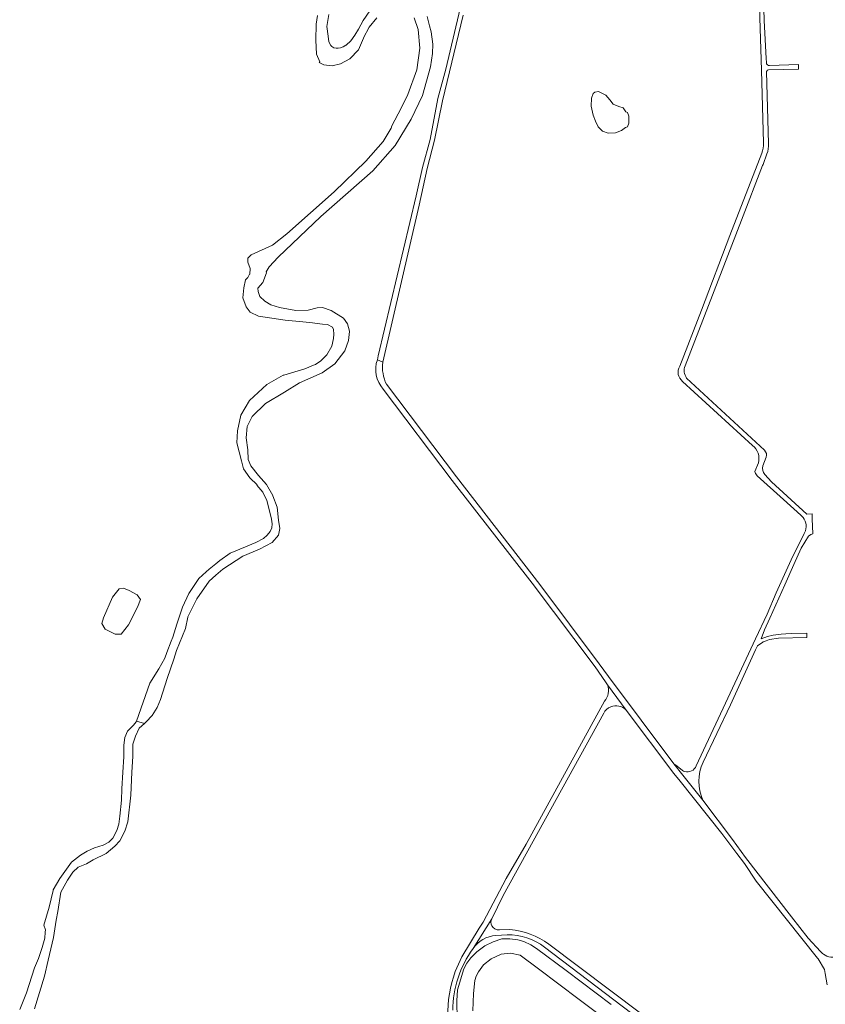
# Model space of a CAD drawing. Header units: metres. Extents: x 166325 to 190320, y 381923 to 404576.
# Tile 347 of 656: x 173517 to 173929, y 389136 to 389639. Entities that reach past the tile are written whole.
import ezdxf

# ---------------------------------------------------------------- set-up
doc = ezdxf.new("R2010")
doc.units = ezdxf.units.M
for name, color, linetype, lineweight in [('B-WE-OG-WATER_BEEK-GV', 8, 'Continuous', 18), ('B-WE-OG-WATER_GRACHT-GV', 8, 'Continuous', 18), ('B-WE-OG-WATER_MEER-GV', 8, 'Continuous', 18), ('B-WE-VH-VERHARDING_FUNDERING_ZAND-GV', 8, 'Continuous', 18)]:
    doc.layers.add(name, color=color, linetype=linetype, lineweight=lineweight)

msp = doc.modelspace()

# ---------------------------------------------------------------- linework, layer by layer
at = {"layer": 'B-WE-OG-WATER_BEEK-GV', "flags": 128}
for points in [[(173695.852, 389643.351), (173692.46, 389638.578), (173689.957, 389634.082), (173688.168, 389631.038), (173686.196, 389628.185), (173683.647, 389625.828), (173683.594, 389625.847), (173682.184, 389625.036), (173682.117, 389624.998), (173680.85, 389624.505), (173679.571, 389624.356), (173678.603, 389624.352), (173677.5, 389624.558), (173676.415, 389625.148), (173675.854, 389625.788), (173674.95, 389627.567), (173674.45, 389630.429), (173673.789, 389635.419), (173674.819, 389641.593)], [(173718.515, 389639.855), (173720.445, 389633.893), (173721.363, 389624.392), (173719.797, 389613.271), (173715.304, 389600.674), (173711.805, 389593.782), (173707.088, 389584.651), (173706.729, 389583.481), (173702.597, 389576.643), (173693.802, 389566.702), (173677.613, 389550.965), (173653.495, 389529.544), (173646.082, 389523.786), (173635.179, 389518.743), (173633.576, 389517.127), (173633.577, 389516.82), (173633.468, 389515.344), (173633.431, 389514.961), (173634.631, 389511.88), (173634.432, 389508.929), (173634.413, 389508.871), (173633.452, 389507.2), (173632.374, 389506.008), (173631.508, 389501.981), (173630.953, 389496.824), (173632.619, 389492.135), (173634.68, 389489.422), (173638.903, 389487.503), (173652.584, 389485.439), (173665.188, 389484.137), (173671.612, 389483.422), (173674.275, 389483.166), (173676.685, 389481.824), (173677.188, 389480.571), (173677.351, 389478.244), (173677.187, 389476.021), (173676.34, 389472.194), (173673.933, 389467.749), (173670.802, 389464.709), (173668.003, 389462.706), (173667.926, 389462.83), (173662.569, 389460.586), (173651.908, 389457.307), (173651.486, 389457.363), (173643.17, 389452.463), (173634.387, 389444.343), (173629.989, 389436.872), (173628.277, 389428.913), (173627.937, 389422.684), (173630.223, 389413.61), (173631.313, 389409.427), (173634.588, 389404.918), (173638.224, 389401.281), (173638.167, 389401.08), (173641.103, 389397.489), (173643.131, 389393.209), (173644.229, 389389.348), (173645.545, 389383.667), (173645.899, 389381.345), (173645.686, 389379.322), (173644.966, 389377.355), (173643.44, 389375.51), (173641.415, 389373.844), (173637.557, 389371.808), (173632.378, 389369.57), (173624.39, 389366.429), (173619.202, 389362.682), (173617.146, 389360.976), (173613.748, 389358.158), (173612.206, 389356.812), (173608.411, 389353.5), (173603.325, 389345.72), (173600.103, 389338.838), (173597.187, 389330.06), (173595.181, 389323.383), (173594.346, 389321.368), (173592.164, 389315.584), (173591.074, 389312.694), (173588.039, 389307.24), (173583.411, 389300.037), (173576.673, 389280.607), (173580.694, 389279.335)], [(173580.694, 389279.335), (173581.61, 389280.148), (173584.539, 389283.36), (173587.148, 389287.461), (173588.809, 389291.616), (173592.332, 389302.322), (173595.665, 389312.25), (173597.124, 389316.597), (173601.621, 389327.959), (173602.921, 389333.732), (173602.902, 389333.808), (173607.426, 389343.062), (173613.696, 389351.997), (173617.146, 389355.083), (173620.666, 389358.232), (173630.979, 389364.778), (173639.444, 389368.461), (173646.003, 389371.744), (173649.131, 389375.531), (173649.827, 389379.002), (173649.235, 389383.311), (173648.501, 389389.843), (173646.275, 389395.659), (173646.255, 389395.755), (173642.975, 389401.472), (173638.895, 389406.103), (173634.948, 389410.907), (173633.728, 389414.275), (173633.441, 389419.084), (173632.65, 389425.27), (173633.087, 389431.078), (173635.75, 389436.147), (173642.508, 389442.765), (173652.239, 389448.685), (173659.808, 389453.467), (173671.535, 389458.513), (173677.937, 389463.022), (173682.97, 389469.653), (173684.98, 389475.045), (173685.384, 389479.684), (173685.383, 389479.818), (173684.372, 389483.512), (173682.426, 389486.456), (173676.068, 389490.359), (173671.616, 389491.875), (173668.992, 389491.693), (173664.359, 389490.525), (173658.036, 389490.386), (173649.733, 389491.887), (173645.32, 389493.192), (173642.228, 389495.058), (173639.689, 389497.481), (173638.798, 389500.084), (173638.618, 389501.827), (173641.213, 389504.711), (173643.034, 389509.567), (173642.821, 389510.045), (173644.344, 389512.657), (173648.981, 389517.561), (173670.803, 389538.283), (173697.31, 389561.668), (173708.718, 389574.627), (173716.983, 389588.034), (173722.646, 389600.148), (173726.843, 389614.766), (173727.89, 389621.553), (173728.005, 389626.325), (173727.137, 389632.789), (173726.357, 389635.729), (173725.066, 389640.599)], [(173669.169, 389641.068), (173668.466, 389636.604), (173668.249, 389628.46), (173668.564, 389621.217), (173670.246, 389617.43), (173670.018, 389617.007), (173672.341, 389615.905), (173676.635, 389615.385), (173680.828, 389616.321), (173685.685, 389618.984), (173690.094, 389623.523), (173692.542, 389629.531), (173692.523, 389629.588), (173695.51, 389635.118), (173699.362, 389639.79)], [(173524.52, 389133.653), (173529.534, 389150.228), (173531.484, 389158.449), (173534.229, 389170.003), (173535.65, 389178.871), (173536.448, 389183.243), (173537.885, 389193.127), (173541.291, 389199.32), (173544.14, 389203.326), (173546.87, 389205.895), (173551.098, 389207.732), (173554.511, 389209.718), (173561.08, 389212.973), (173565.569, 389216.679), (173568.107, 389219.438), (173570.703, 389224.373), (173572.103, 389229.112), (173573.688, 389242.675), (173574.189, 389254.49), (173574.732, 389262.56), (173574.785, 389268.816), (173576.081, 389272.912), (173578.02, 389276.963), (173580.694, 389279.335), (173576.673, 389280.607), (173576.504, 389280.119), (173575.098, 389278.467), (173572.057, 389275.465), (173570.604, 389272.125), (173570.082, 389268.281), (173570.134, 389262.331), (173569.59, 389254.434), (173569.201, 389246.04), (173568.87, 389240.127), (173568.029, 389232.047), (173567.614, 389227.925), (173566.601, 389224.693), (173564.556, 389220.804), (173562.495, 389218.784), (173559.646, 389217.259), (173555.071, 389215.843), (173551.38, 389214.085), (173547.996, 389212.079), (173543.488, 389208.478), (173537.522, 389200.215), (173534.095, 389194.415), (173534.02, 389194.012), (173531.946, 389185.458), (173529.26, 389176.346), (173530.093, 389174.011), (173529.926, 389172.688), (173529.842, 389169.66), (173528.461, 389164.979), (173526.529, 389159.3), (173524.535, 389154.521), (173520.407, 389141.819), (173516.934, 389133.183)]]:
    msp.add_lwpolyline(points, dxfattribs=at)
at = {"layer": 'B-WE-OG-WATER_GRACHT-GV', "flags": 128}
for points in [[(173819.098, 389135.822), (173796.116, 389153.079), (173780.943, 389164.421), (173778.085, 389166.329), (173774.475, 389167.903), (173771.495, 389168.824), (173767.285, 389169.281), (173763.305, 389169.256), (173758.814, 389167.774), (173754.538, 389165.823), (173750.555, 389162.736), (173747.441, 389159.562), (173745.308, 389156.837), (173743.901, 389153.964), (173740.681, 389143.337), (173740.25, 389137.668), (173740.583, 389118.61)], [(173748.433, 389132.591), (173748.72, 389141.443), (173749.49, 389148.046), (173750.185, 389150.316), (173751.269, 389152.501), (173753.948, 389156.13), (173757.787, 389159.205), (173762.877, 389161.55), (173767.646, 389161.987), (173772.616, 389161.057), (173782.037, 389153.986), (173802.767, 389138.387), (173850.168, 389102.903)]]:
    msp.add_lwpolyline(points, dxfattribs=at)
at = {"layer": 'B-WE-OG-WATER_MEER-GV', "flags": 128}
for points in [[(173812.697, 389602.218), (173810.792, 389601.922), (173809.84, 389601.181), (173809.099, 389598.874), (173808.845, 389594.768), (173809.861, 389590.154), (173811.173, 389587.064), (173812.528, 389584.228), (173814.771, 389581.942), (173817.523, 389581.011), (173821.375, 389581.095), (173824.422, 389582.323), (173826.454, 389583.847), (173827.411, 389584.187), (173828.092, 389586.097), (173828.097, 389589.662), (173827.535, 389591.435), (173826.539, 389591.805), (173825.311, 389593.922), (173823.068, 389594.599), (173820.189, 389595.826), (173818.454, 389597.901), (173816.38, 389600.314)], [(173558.883, 389330.45), (173560.538, 389327.601), (173565.777, 389324.935), (173568.719, 389325.027), (173572.487, 389329.807), (173577.083, 389338.723), (173578.738, 389342.767), (173576.991, 389345.157), (173572.947, 389347.271), (173569.914, 389348.558), (173567.708, 389348.19), (173564.398, 389343.87), (173559.711, 389333.391)]]:
    msp.add_lwpolyline(points, close=True, dxfattribs=at)
at = {"layer": 'B-WE-VH-VERHARDING_FUNDERING_ZAND-GV', "flags": 128}
for points in [[(173898.426, 389617.013), (173898.317, 389619.072), (173897.289, 389638.449), (173896.84, 389656.795), (173896.691, 389662.882), (173896.631, 389672.357), (173896.25, 389680.189), (173896.139, 389682.477), (173896.441, 389684.674), (173892.832, 389686.483), (173893.618, 389684.145), (173894.139, 389681.205), (173894.158, 389680.288), (173895.013, 389639.88), (173895.959, 389613.134), (173896.964, 389576.068)], [(173743.454, 389651.311), (173734.581, 389613.703), (173730.534, 389598.575), (173726.703, 389577.626), (173722.691, 389563.412), (173719.436, 389548.869), (173700.144, 389467.178), (173699.675, 389465.194), (173702.446, 389463.89), (173720.949, 389544.184), (173725.117, 389562.847), (173728.858, 389577.298), (173732.974, 389597.426), (173743.569, 389641.236)], [(173899.542, 389613.364), (173914.89, 389613.707), (173914.818, 389615.993), (173900.081, 389615.451)], [(173899.447, 389575.562), (173898.544, 389612.512)], [(173896.028, 389570.658), (173879.679, 389528.614), (173865.253, 389490.508), (173854.125, 389461.896)], [(173856.901, 389462.093), (173885.694, 389536.441), (173896.502, 389564.349), (173896.737, 389564.993), (173898.707, 389570.39)], [(173702.446, 389463.89), (173699.675, 389465.194)], [(173926.108, 389162.821), (173919.827, 389169.696), (173911.303, 389180.635), (173887.751, 389210.856), (173881.058, 389220.093), (173865.961, 389240.173), (173855.78, 389253.013), (173851.198, 389258.792), (173817.778, 389303.427), (173812.975, 389309.842), (173782.684, 389350.297), (173740.039, 389405.331), (173704.328, 389452.644)], [(173855.6, 389454.105), (173891.327, 389421.406)], [(173897.446, 389418.923), (173888.525, 389427.205), (173857.665, 389455.857)], [(173702.618, 389450.159), (173737.928, 389403.518), (173778.732, 389351.006), (173810.938, 389308.317), (173816.206, 389300.574), (173817.19, 389299.128), (173826.727, 389286.211), (173851.219, 389253.792), (173854.323, 389249.884), (173875.609, 389223.085), (173883.388, 389212.919), (173887.231, 389207.896), (173893.217, 389198.84), (173924.618, 389159.508), (173924.861, 389159.203), (173928.051, 389153.589), (173928.443, 389151.552), (173929.558, 389145.756)], [(173894.374, 389412.518), (173892.566, 389408.101), (173892.934, 389407.084), (173893.015, 389406.968), (173893.77, 389405.894), (173907.087, 389393.829), (173916.008, 389385.731)], [(173896.582, 389410.919), (173898.246, 389415.469)], [(173866.078, 389259.527), (173880.06, 389288.964), (173892.78, 389317.014), (173893.965, 389319.012), (173896.605, 389320.904), (173896.778, 389321.028), (173898.269, 389321.601), (173900.086, 389322.3), (173904.607, 389322.954), (173919.116, 389323.328), (173919.054, 389325.479), (173911.079, 389325.248), (173908.395, 389325.236), (173906.004, 389325.048), (173901.807, 389324.439), (173898.941, 389323.827), (173895.754, 389322.682), (173897.505, 389327.158), (173900.123, 389333.102), (173907.839, 389350.259), (173912.394, 389360.566), (173912.394, 389360.567), (173916.144, 389368.898), (173919.871, 389375.126), (173921.052, 389375.833), (173922.14, 389376.224), (173921.881, 389383.869), (173921.853, 389386.4), (173919.096, 389386.214), (173901.064, 389402.73), (173897.605, 389406.554)], [(173917.963, 389376.772), (173917.8, 389376.446), (173911.122, 389363.04), (173905.093, 389349.807), (173903.403, 389346.099), (173898.781, 389335.212), (173892.905, 389322.641), (173877.503, 389289.688), (173862.572, 389257.762)], [(173826.727, 389286.211), (173817.19, 389299.128)], [(173815.677, 389290.75), (173775.722, 389217.721), (173765.513, 389200.177), (173753.686, 389177.905), (173751.72, 389174.708), (173742.745, 389160.111), (173739.502, 389152.622)], [(173748.544, 389164.348), (173758.097, 389179.55), (173764.02, 389191.469), (173815.29, 389284.559)], [(173855.533, 389255.274), (173852.757, 389257.527), (173851.198, 389258.792), (173855.78, 389253.013), (173865.961, 389240.173)], [(173856.618, 389254.811), (173856.617, 389254.811)], [(173758.097, 389179.55), (173748.544, 389164.348)], [(173760.154, 389171.125), (173765.978, 389171.436)], [(173767.305, 389174.092), (173761.987, 389173.968)], [(173849.915, 389119.51), (173787.246, 389166.608)], [(173785.143, 389165.155), (173847.339, 389117.797)]]:
    msp.add_lwpolyline(points, dxfattribs=at)
at = {"layer": 'B-WE-VH-VERHARDING_FUNDERING_ZAND-GV'}
for points in [[(173900.081, 389615.451, -0.4218195), (173898.426, 389617.013)], [(173898.544, 389612.512, -0.3122802), (173899.542, 389613.364)], [(173896.964, 389576.068, -0.0961193), (173896.028, 389570.658)], [(173898.707, 389570.39, 0.1021005), (173899.447, 389575.562)], [(173699.675, 389465.194, 0.2713074), (173702.618, 389450.159)], [(173704.328, 389452.644, -0.146919), (173702.446, 389463.89)], [(173857.665, 389455.857, -0.2671951), (173856.901, 389462.093)], [(173854.125, 389461.896, 0.3685364), (173855.6, 389454.105)], [(173891.327, 389421.406, -0.2991825), (173894.374, 389412.518)], [(173898.246, 389415.469, 0.3207474), (173897.446, 389418.923)], [(173897.605, 389406.554, -0.2083474), (173896.582, 389410.919)], [(173916.008, 389385.731, -0.0590672), (173917.215, 389384.534)], [(173917.215, 389384.534, -0.2954581), (173917.963, 389376.772)], [(173817.19, 389299.128, -0.2898553), (173815.677, 389290.75)], [(173815.29, 389284.559, -0.1798991), (173818.92, 389287.894)], [(173818.92, 389287.894, -0.3090223), (173826.727, 389286.211)], [(173862.572, 389257.762, -0.3901027), (173856.618, 389254.811)], [(173865.961, 389240.173, -0.2194373), (173866.078, 389259.527)], [(173856.617, 389254.811, -0.0600421), (173855.533, 389255.274)], [(173758.067, 389176.048, -0.2421492), (173758.097, 389179.55)], [(173761.987, 389173.968, -0.3193557), (173758.067, 389176.048)], [(173748.544, 389164.348, -0.2212149), (173760.154, 389171.125)], [(173765.978, 389171.436, -0.1613775), (173785.143, 389165.155)], [(173787.246, 389166.608, 0.1458237), (173767.305, 389174.092)], [(173738.242, 389132.83, -0.1590912), (173748.544, 389164.348)], [(173926.778, 389162.123, -0.0292275), (173926.108, 389162.821)], [(173927.555, 389161.489, -0.0310691), (173926.778, 389162.123)], [(173935.422, 389160.53, -0.2570675), (173927.555, 389161.489)], [(173739.502, 389152.622, 0.092668), (173735.634, 389129.553)]]:
    msp.add_lwpolyline(points, format="xyb", dxfattribs=at)

doc.saveas('drawing.dxf')
